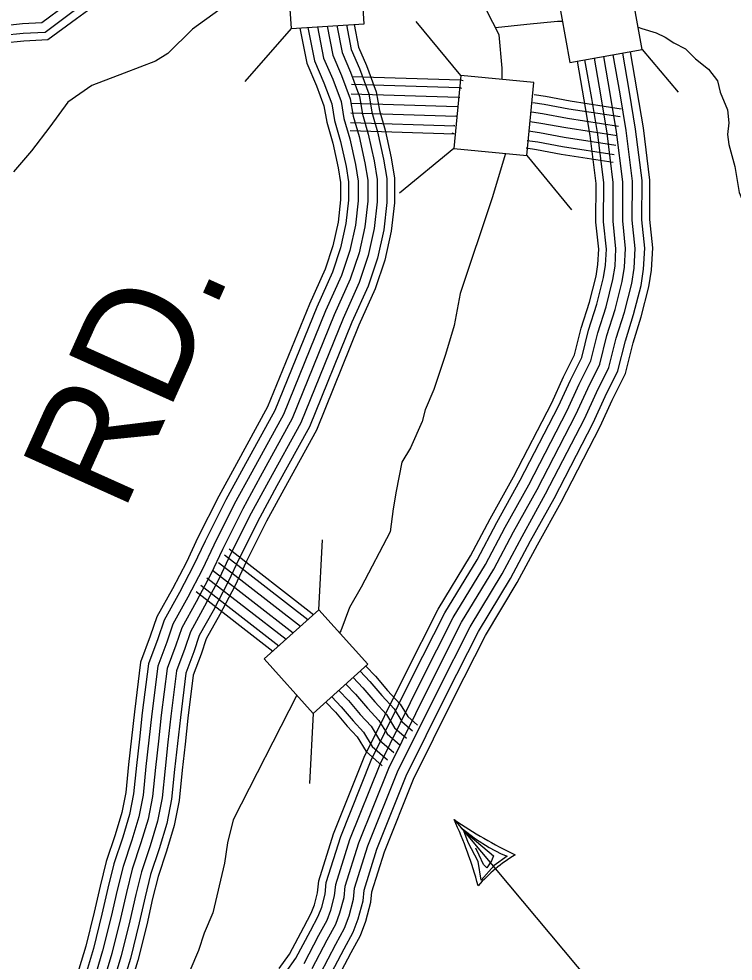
# Model space of a CAD drawing. Extents: x 1788175 to 1969470, y 584502 to 738744.
# Drawn here: x 1925929 to 1928240, y 632853 to 635903 of the extents above; entities that cross this region are included whole.
import ezdxf

# ---------------------------------------------------------------- set-up
doc = ezdxf.new("R2010")
doc.units = 0
for name, color, linetype in [('DESIGN - ROW - Right-of-Way and Easement Labels', 7, 'Continuous'), ('DESIGN - TRANSPORTATION - Text', 7, 'Continuous'), ('SURVEY - CONTROL with Text', 7, 'Continuous'), ('SURVEY - DRAINAGE - Storm Sewer', 7, 'Continuous'), ('SURVEY - TRANSPORTATION - Roads', 7, 'Continuous')]:
    doc.layers.add(name, color=color, linetype=linetype)

msp = doc.modelspace()

# ---------------------------------------------------------------- linework, layer by layer
at = {"layer": 'DESIGN - ROW - Right-of-Way and Easement Labels'}
for p, q in [((1927337, 633311.7), (1927907.9, 632631.3)), ((1927359.5, 633284.7), (1927406, 633249)), ((1927382.4, 633237.6), (1927368.5, 633275.6)), ((1927368.5, 633275.6), (1927464.4, 633194.3)), ((1927406, 633249), (1927450.2, 633221.1)), ((1927415.3, 633175.3), (1927382.4, 633237.6)), ((1927418.7, 633196.1), (1927407.8, 633218.8)), ((1927450.2, 633221.1), (1927489.7, 633200.4)), ((1927431.8, 633165.6), (1927418.7, 633196.1)), ((1927464.4, 633194.3), (1927458.5, 633178.3)), ((1927509.4, 633193.4), (1927466.9, 633163.3)), ((1927489.7, 633200.4), (1927509.4, 633193.4)), ((1927425.2, 633115.9), (1927415.3, 633175.3)), ((1927466.9, 633163.3), (1927425.2, 633115.9)), ((1927442.9, 633155.6), (1927431.8, 633165.6)), ((1927458.5, 633178.3), (1927442.9, 633155.6))]:
    msp.add_line(p, q, dxfattribs=at)
for centre, radius, start, end in [((1928209.7, 634595.3), 1552.3, 235.7876, 244.2154), ((1926077.6, 632732), 1386.4, 15.2793, 24.7178), ((1927813.2, 632744.1), 532.3, 121.5708, 138.4292)]:
    msp.add_arc(centre, radius, start, end, dxfattribs=at)
at = {"layer": 'DESIGN - TRANSPORTATION - Text'}
for points in [[(1927492.8, 635706.8), (1927492.8, 635743), (1927483.4, 635851.2), (1927319.5, 636171.8), (1927262, 636287.1), (1927178.7, 636538.3), (1927149.1, 636666.1), (1927141.5, 636784.1), (1927142.7, 636848.3), (1927164, 636898.6), (1927195.3, 636955.2), (1927204.4, 637025.4), (1927238.6, 637314.3), (1927264.4, 637478.9), (1927255.3, 637584.6), (1927231.8, 637711.6), (1927217.6, 637805.7), (1927198.8, 637913.9), (1927161.8, 638142.4), (1927116, 638276), (1927110.7, 638327.8)], [(1926802.3, 635978.9), (1926726.1, 635973.5), (1926693.1, 635968.8), (1926575.5, 635931.1), (1926490.9, 635870), (1926410.5, 635790.7)], [(1927471, 635875.5), (1927572.8, 635886.4), (1927671.6, 635895.9), (1927687.5, 635895.9)], [(1927932.4, 635875.9), (1927944.4, 635872.3), (1927991.5, 635858.2), (1928019.7, 635844.1), (1928047.9, 635825.3), (1928085.5, 635806.5), (1928118.5, 635773.5), (1928160.8, 635740.6), (1928189, 635703), (1928198.4, 635665.4), (1928222, 635608.9), (1928226.7, 635566.6), (1928222, 635528.9), (1928226.7, 635496), (1928245.5, 635425.4), (1928259.6, 635340.8), (1928311.3, 635218.5), (1928339.6, 635176.1), (1928367.8, 635115), (1928419.5, 635053.8), (1928504.2, 635002.1), (1928588.9, 634950.3)], [(1926410.5, 635790.7), (1926370.6, 635766.6), (1926269.7, 635727.1), (1926165, 635687.2), (1926087.5, 635633.8), (1926028.5, 635553.9), (1925969.4, 635476), (1925911.3, 635408.3)], [(1927503.4, 635467.1), (1927459.9, 635324.3), (1927356.4, 635013.8), (1927337.6, 634910.4), (1927309.4, 634816.3), (1927271.7, 634703.4), (1927243.5, 634637.5), (1927234.1, 634599.9), (1927196.5, 634515.2), (1927168.3, 634468.2), (1927149.4, 634374.1), (1927140, 634317.6), (1927130.6, 634242.4), (1927036.5, 634063.6), (1926998.9, 633997.8), (1926970.7, 633922.5), (1926966.8, 633915.7)], [(1926828.3, 633714.3), (1926622.6, 633311), (1926603.8, 633235.7), (1926594.4, 633169.9), (1926556.7, 633009.9), (1926528.5, 632944.1), (1926509.7, 632887.6), (1926481.5, 632821.8)]]:
    msp.add_lwpolyline(points, dxfattribs=at)
at = {"layer": 'SURVEY - CONTROL with Text'}
for points in [[(1926851.7, 632846.1), (1926899.6, 632937.1), (1926926, 632985.8), (1926938.2, 633018.6), (1926950.5, 633065), (1926954.1, 633101.8), (1926999.6, 633246.8), (1927097.4, 633490.8), (1927228.6, 633756.2), (1927334.5, 633965.2), (1927438.5, 634137.2), (1927502.6, 634257.8), (1927578.8, 634394.9), (1927703.1, 634635.9), (1927741.9, 634720.4), (1927779.6, 634796.4), (1927801.8, 634886.6), (1927828.8, 634971.2), (1927851, 635059.4), (1927857.9, 635102.6), (1927861, 635158.7), (1927851.9, 635247.9), (1927852.2, 635373.7), (1927832.5, 635533.1), (1927813.1, 635650.3), (1927791.3, 635776)], [(1926878.1, 632829.7), (1926926.9, 632922.5), (1926954.3, 632973), (1926967.8, 633009.2), (1926981.2, 633059.5), (1926984.7, 633095.6), (1927028.9, 633236.4), (1927125.7, 633478.1), (1927256.3, 633742.4), (1927361.6, 633950.2), (1927465.4, 634121.9), (1927529.9, 634243), (1927606.1, 634380.2), (1927731, 634622.4), (1927769.9, 634707), (1927808.9, 634785.7), (1927831.7, 634878.2), (1927858.6, 634962.7), (1927881.4, 635053.1), (1927888.8, 635099.3), (1927892, 635159.4), (1927882.9, 635249.4), (1927883.2, 635375.6), (1927863.2, 635537.6), (1927843.6, 635655.5), (1927821.8, 635781.4)], [(1926904.5, 632813.3), (1926954.3, 632907.9), (1926982.6, 632960.1), (1926997.4, 632999.8), (1927011.8, 633053.9), (1927015.2, 633089.4), (1927058.1, 633226), (1927154.1, 633465.5), (1927284.1, 633728.5), (1927388.8, 633935.1), (1927492.4, 634106.6), (1927557.1, 634228.2), (1927633.4, 634365.6), (1927758.8, 634608.8), (1927797.9, 634693.7), (1927838.1, 634775), (1927861.5, 634869.7), (1927888.4, 634954.2), (1927911.8, 635046.9), (1927919.7, 635096), (1927923.1, 635160.2), (1927913.9, 635251), (1927914.3, 635377.5), (1927893.8, 635542), (1927874.2, 635660.6), (1927852.3, 635786.9)], [(1926930.9, 632796.8), (1926981.6, 632893.3), (1927010.8, 632947.2), (1927026.9, 632990.4), (1927042.4, 633048.4), (1927045.8, 633083.1), (1927087.3, 633215.6), (1927182.4, 633452.8), (1927311.8, 633714.6), (1927415.9, 633920.1), (1927519.4, 634091.3), (1927584.3, 634213.3), (1927660.8, 634351), (1927786.7, 634595.2), (1927825.8, 634680.3), (1927867.4, 634764.3), (1927891.4, 634861.3), (1927918.2, 634945.7), (1927942.2, 635040.6), (1927950.5, 635092.7), (1927954.2, 635160.9), (1927944.9, 635252.5), (1927945.3, 635379.4), (1927924.5, 635546.4), (1927904.8, 635665.8), (1927882.8, 635792.3)], [(1926952.8, 632783.2), (1927004.3, 632881.2), (1927034.3, 632936.6), (1927051.5, 632982.5), (1927067.8, 633043.8), (1927071.1, 633078), (1927111.5, 633206.9), (1927205.9, 633442.3), (1927334.8, 633703.1), (1927438.4, 633907.6), (1927541.7, 634078.6), (1927606.9, 634201.1), (1927683.4, 634338.8), (1927809.8, 634583.9), (1927849, 634669.2), (1927891.7, 634755.4), (1927916.1, 634854.3), (1927943, 634938.6), (1927967.4, 635035.4), (1927976.2, 635090), (1927980, 635161.5), (1927970.6, 635253.8), (1927971, 635380.9), (1927950, 635550.1), (1927930.1, 635670.1), (1927908.1, 635796.8)], [(1926770.6, 632829.3), (1926804.3, 632875.6), (1926850.4, 632963.3), (1926875.1, 633009), (1926885.1, 633035.6), (1926895.5, 633074.9), (1926899.3, 633113), (1926947.1, 633265.6), (1927046.5, 633513.5), (1927178.8, 633781.2), (1927285.8, 633992.2), (1927390, 634164.7), (1927453.7, 634284.4), (1927529.6, 634421.2), (1927653, 634660.4), (1927691.6, 634744.4), (1927726.9, 634815.7), (1927748.2, 634901.7), (1927775.1, 634986.5), (1927796.4, 635070.6), (1927802.5, 635108.5), (1927805.1, 635157.3), (1927796.1, 635245.2), (1927796.5, 635370.4), (1927777.3, 635525.1), (1927758.1, 635641), (1927736.4, 635766.2)], [(1926791.2, 632815.6), (1926825.3, 632862.5), (1926872.2, 632951.7), (1926897.7, 632998.7), (1926908.7, 633028.1), (1926919.9, 633070.5), (1926923.6, 633108), (1926970.4, 633257.2), (1927069.1, 633503.4), (1927200.9, 633770.1), (1927307.4, 633980.3), (1927411.5, 634152.5), (1927475.4, 634272.6), (1927551.4, 634409.5), (1927675.2, 634649.5), (1927713.9, 634733.8), (1927750.3, 634807.1), (1927772, 634895), (1927798.9, 634979.7), (1927820.6, 635065.6), (1927827.1, 635105.9), (1927829.9, 635157.9), (1927820.9, 635246.4), (1927821.2, 635371.9), (1927801.8, 635528.7), (1927782.5, 635645.1), (1927760.7, 635770.5)]]:
    msp.add_lwpolyline(points, dxfattribs=at)
at = {"layer": 'SURVEY - DRAINAGE - Storm Sewer'}
for p, q in [((1926809.5, 635871.5), (1926660, 635700.6)), ((1927358.6, 635719.6), (1927213.9, 635894.8)), ((1927945.4, 635803.5), (1928062, 635665.4)), ((1927335.9, 635483.1), (1927160.8, 635338.5)), ((1927572.4, 635460.5), (1927717.1, 635285.4)), ((1926899.4, 633990.6), (1926911.4, 634217.4)), ((1926881.6, 633655.1), (1926869.6, 633428.3))]:
    msp.add_line(p, q, dxfattribs=at)
for points in [[(1927046.6, 635887.4), (1927030.8, 636124.4), (1926793.7, 636108.6), (1926809.5, 635871.5)], [(1927945.4, 635803.5), (1927903.6, 636037.4), (1927669.7, 635995.6), (1927711.5, 635761.7)], [(1927595, 635697), (1927358.5, 635719.6), (1927335.9, 635483.1), (1927572.4, 635460.5)], [(1927058.3, 633814), (1926899.4, 633990.7), (1926722.7, 633831.8), (1926881.6, 633655.1)]]:
    msp.add_lwpolyline(points, close=True, dxfattribs=at)
at = {"layer": 'SURVEY - TRANSPORTATION - Roads'}
for points in [[(1926902.9, 636578.2), (1926864.5, 636550.7), (1926706.5, 636424.5), (1926460.9, 636236.7), (1926310.2, 636116.2), (1926165.1, 636009.6), (1926081.9, 635948.4), (1926003.1, 635889.7), (1925940.5, 635886.5), (1925873.5, 635879.6)], [(1926920.9, 636553), (1926883.2, 636525.9), (1926725.6, 636400.1), (1926480, 636212.3), (1926329.1, 636091.6), (1926183.4, 635984.6), (1926100.4, 635923.4), (1926014.1, 635859.2), (1925942.9, 635855.6), (1925876.9, 635848.8)], [(1926935.3, 636532.9), (1926898.1, 636506.2), (1926740.8, 636380.6), (1926495.2, 636192.8), (1926344.1, 636072), (1926198.1, 635964.7), (1926115.1, 635903.6), (1926022.8, 635834.9), (1925944.8, 635830.9), (1925879.5, 635824.2)], [(1926838.1, 635873.4), (1926860.5, 635759.3), (1926891.6, 635686.8), (1926916.1, 635621.4), (1926924.9, 635568.4), (1926944.4, 635500.3), (1926962.2, 635420.5), (1926970, 635373.5), (1926970, 635317.6), (1926961.7, 635244.8), (1926944.8, 635169), (1926919.4, 635092.8), (1926868.8, 634980.1), (1926733.7, 634647), (1926632.7, 634463.3), (1926575.4, 634358.3), (1926508.4, 634224.2), (1926471.1, 634145.1), (1926425.5, 634058.3), (1926374.9, 633967.4), (1926354.1, 633904.8), (1926322.8, 633821.3), (1926322.8, 633821.3), (1926302.6, 633660), (1926293.1, 633574.7), (1926283.7, 633489.5), (1926274.6, 633399), (1926262.1, 633334.4), (1926240.3, 633262.3), (1926211.4, 633175.6), (1926191.4, 633095.9), (1926172.6, 633011.3), (1926145.2, 632901.5), (1926115.6, 632803)], [(1926864, 635875.2), (1926885.2, 635766.9), (1926915.5, 635696.3), (1926941.1, 635628.1), (1926950.1, 635574.1), (1926969.3, 635506.6), (1926987.4, 635425.4), (1926995.7, 635375.6), (1926995.7, 635316.1), (1926987.1, 635240.5), (1926969.6, 635162.1), (1926943.4, 635083.4), (1926892.5, 634970), (1926757, 634636), (1926655.2, 634450.9), (1926598.2, 634346.4), (1926531.5, 634213), (1926494.1, 634133.6), (1926448.1, 634046.1), (1926398.6, 633957), (1926378.3, 633896.2), (1926347.9, 633815.1), (1926347.9, 633815.1), (1926328.1, 633656.9), (1926318.7, 633571.8), (1926309.2, 633486.8), (1926300.1, 633395.2), (1926287.1, 633328.2), (1926264.8, 633254.5), (1926236.1, 633168.4), (1926216.5, 633090), (1926197.7, 633005.4), (1926170, 632894.6), (1926140.8, 632797.5)], [(1926895.2, 635877.2), (1926915, 635776.1), (1926944.3, 635707.9), (1926971.2, 635636.1), (1926980.4, 635580.9), (1926999.4, 635514.3), (1927017.8, 635431.3), (1927026.7, 635378.2), (1927026.7, 635314.3), (1927017.7, 635235.4), (1926999.6, 635153.8), (1926972.3, 635072.2), (1926921, 634957.8), (1926785, 634622.6), (1926682.4, 634436), (1926625.7, 634332), (1926559.4, 634199.5), (1926521.9, 634119.8), (1926475.4, 634031.3), (1926427.1, 633944.4), (1926407.5, 633885.8), (1926378.2, 633807.7), (1926378.2, 633807.7), (1926358.9, 633653.3), (1926349.5, 633568.4), (1926340.1, 633483.6), (1926330.8, 633390.7), (1926317.2, 633320.8), (1926294.3, 633245.1), (1926265.9, 633159.7), (1926246.6, 633082.9), (1926227.8, 632998.2), (1926199.9, 632886.4), (1926171.2, 632790.8)], [(1926926.4, 635879.3), (1926944.8, 635785.3), (1926973, 635719.5), (1927001.3, 635644.2), (1927010.7, 635587.7), (1927029.5, 635521.9), (1927048.3, 635437.2), (1927057.7, 635380.8), (1927057.7, 635312.6), (1927048.3, 635230.2), (1927029.5, 635145.6), (1927001.3, 635060.9), (1926949.5, 634945.6), (1926813.1, 634609.3), (1926709.6, 634421.1), (1926653.1, 634317.6), (1926587.3, 634185.9), (1926549.7, 634106), (1926502.6, 634016.6), (1926455.6, 633931.9), (1926436.8, 633875.5), (1926408.5, 633800.2), (1926399.1, 633724.9), (1926389.7, 633649.7), (1926380.3, 633565), (1926370.9, 633480.3), (1926361.5, 633386.2), (1926347.4, 633313.3), (1926323.9, 633235.7), (1926295.6, 633151), (1926276.8, 633075.8), (1926258, 632991.1), (1926229.8, 632878.2), (1926201.6, 632784.1)], [(1926926.4, 635879.3), (1926944.8, 635785.3), (1926973, 635719.5), (1927001.3, 635644.2), (1927010.7, 635587.7), (1927029.5, 635521.9), (1927048.3, 635437.2), (1927057.7, 635380.8), (1927057.7, 635312.6), (1927048.3, 635230.2), (1927029.5, 635145.6), (1927001.3, 635060.9), (1926949.5, 634945.6), (1926813.1, 634609.3), (1926709.6, 634421.1), (1926653.1, 634317.6), (1926587.3, 634185.9), (1926549.7, 634106), (1926502.6, 634016.6), (1926455.6, 633931.9), (1926436.8, 633875.5), (1926408.5, 633800.2), (1926399.1, 633724.9), (1926389.7, 633649.7), (1926380.3, 633565), (1926370.9, 633480.3), (1926361.5, 633386.2), (1926347.4, 633313.3), (1926323.9, 633235.7), (1926295.6, 633151), (1926276.8, 633075.8), (1926258, 632991.1), (1926229.8, 632878.2), (1926201.6, 632784.1)], [(1926957.5, 635881.4), (1926974.6, 635794.5), (1927001.8, 635731), (1927031.3, 635652.3), (1927040.9, 635594.6), (1927059.5, 635529.5), (1927078.7, 635443.1), (1927088.7, 635383.3), (1927088.7, 635310.8), (1927078.9, 635225.1), (1927059.4, 635137.3), (1927030.2, 635049.6), (1926978, 634933.5), (1926841.1, 634596), (1926736.8, 634406.2), (1926680.6, 634303.3), (1926615.2, 634172.4), (1926577.4, 634092.1), (1926529.9, 634001.8), (1926484.1, 633919.4), (1926466, 633865.1), (1926438.8, 633792.7), (1926438.8, 633792.7), (1926420.5, 633646), (1926411.1, 633561.6), (1926401.7, 633477.1), (1926392.2, 633381.7), (1926377.5, 633305.9), (1926353.4, 633226.3), (1926325.4, 633142.4), (1926307, 633068.7), (1926288.2, 632984), (1926259.7, 632870), (1926231.9, 632777.4)], [(1926988.7, 635883.5), (1927004.4, 635803.7), (1927030.6, 635742.6), (1927061.4, 635660.3), (1927071.2, 635601.4), (1927089.6, 635537.1), (1927109.2, 635449), (1927119.7, 635385.9), (1927119.7, 635309), (1927109.5, 635220), (1927089.3, 635129), (1927059.1, 635038.3), (1927006.5, 634921.3), (1926869.2, 634582.6), (1926764, 634391.3), (1926708.1, 634288.9), (1926643.1, 634158.9), (1926605.2, 634078.3), (1926557.2, 633987.1), (1926512.6, 633906.8), (1926495.2, 633854.8), (1926469.2, 633785.3), (1926469.2, 633785.3), (1926451.3, 633642.4), (1926441.9, 633558.2), (1926432.6, 633473.8), (1926422.9, 633377.3), (1926407.6, 633298.4), (1926383, 633216.9), (1926355.2, 633133.7), (1926337.2, 633061.5), (1926318.4, 632976.9), (1926289.6, 632861.8), (1926262.3, 632770.8)], [(1927013.6, 635885.2), (1927028.1, 635811), (1927053.5, 635751.8), (1927085.4, 635666.7), (1927095.4, 635606.8), (1927113.6, 635543.2), (1927133.4, 635453.8), (1927144.4, 635387.9), (1927144.4, 635307.6), (1927133.9, 635215.9), (1927113.2, 635122.4), (1927082.1, 635029.3), (1927029.3, 634911.6), (1926891.5, 634572), (1926785.7, 634379.5), (1926730, 634277.5), (1926665.3, 634148.1), (1926627.3, 634067.3), (1926578.9, 633975.3), (1926535.3, 633896.8), (1926518.5, 633846.5), (1926493.3, 633779.3), (1926493.3, 633779.3), (1926475.8, 633639.5), (1926466.5, 633555.4), (1926457.1, 633471.2), (1926447.4, 633373.7), (1926431.7, 633292.5), (1926406.5, 633209.4), (1926379, 633126.8), (1926361.2, 633055.9), (1926342.4, 632971.2), (1926313.4, 632855.2), (1926286.5, 632765.4)], [(1927006.4, 635716.4), (1927357.6, 635705.4), (1927366.5, 635703.5)], [(1927005.6, 635691.7), (1927354.7, 635680.7), (1927361.5, 635679.3)], [(1927004.6, 635660.7), (1927351, 635649.8), (1927355.2, 635649)], [(1927878.2, 635610.9), (1927713.1, 635636.4), (1927632.8, 635651.3), (1927596.1, 635656.8)], [(1927003.7, 635629.7), (1927347.4, 635618.9), (1927348.9, 635618.6)], [(1927003.7, 635629.7), (1927347.4, 635618.9), (1927348.9, 635618.6)], [(1927874.3, 635585.5), (1927708.8, 635611), (1927628.5, 635625.9), (1927592.2, 635631.4)], [(1927002.7, 635598.7), (1927343.7, 635588), (1927342.6, 635588.3)], [(1927869.5, 635554.8), (1927703.6, 635580.4), (1927623.3, 635595.3), (1927587.6, 635600.8)], [(1927001.7, 635567.7), (1927340, 635557.1), (1927336.3, 635557.9)], [(1927864.8, 635524.2), (1927698.4, 635549.9), (1927618.2, 635564.7), (1927582.9, 635570.1)], [(1927864.8, 635524.2), (1927698.4, 635549.9), (1927618.2, 635564.7), (1927582.9, 635570.1)], [(1927000.9, 635542), (1927337, 635531.5), (1927331, 635532.7)], [(1927860.1, 635493.6), (1927693.2, 635519.3), (1927613, 635534.2), (1927578.2, 635539.5)], [(1927855.4, 635462.9), (1927688, 635488.7), (1927607.9, 635503.6), (1927573.6, 635508.8)], [(1927851.6, 635438.5), (1927683.9, 635464.4), (1927603.7, 635479.2), (1927569.9, 635484.4)], [(1926608.9, 634187.4), (1926878.1, 633978.6), (1926882.6, 633975.6)], [(1926593.7, 634167.9), (1926863.6, 633958.6), (1926863.7, 633958.6)], [(1926574.7, 634143.4), (1926840.3, 633937.5)], [(1926555.7, 634118.9), (1926816.8, 633916.4)], [(1926555.7, 634118.9), (1926816.8, 633916.4)], [(1926517.7, 634069.9), (1926770, 633874.3)], [(1926536.7, 634094.4), (1926793.4, 633895.4)], [(1926502, 634049.6), (1926750.6, 633856.8)], [(1927033.4, 633791.7), (1927064.6, 633758.8), (1927103.4, 633713), (1927143.2, 633669.9), (1927168, 633629.1), (1927202.9, 633598.9)], [(1927051.8, 633808.2), (1927083, 633775.3), (1927121.9, 633729.4), (1927163.1, 633684.8), (1927187.1, 633645.3), (1927219.1, 633617.5)], [(1927010.4, 633771), (1927041.4, 633738.1), (1927080.2, 633692.4), (1927118.4, 633651.1), (1927144, 633608.9), (1927182.6, 633575.4)], [(1926987.3, 633750.2), (1927018.3, 633717.4), (1927057, 633671.9), (1927093.5, 633632.3), (1927120.1, 633588.7), (1927162.3, 633552)], [(1926987.3, 633750.2), (1927018.3, 633717.4), (1927057, 633671.9), (1927093.5, 633632.3), (1927120.1, 633588.7), (1927162.3, 633552)], [(1926941.2, 633708.8), (1926972.1, 633676), (1927010.5, 633630.8), (1927043.8, 633594.8), (1927072.1, 633548.2), (1927121.6, 633505.2)], [(1926964.3, 633729.5), (1926995.2, 633696.7), (1927033.7, 633651.3), (1927068.6, 633613.6), (1927096.1, 633568.4), (1927141.9, 633528.6)], [(1926922.1, 633691.6), (1926953, 633658.9), (1926991.3, 633613.7), (1927023.1, 633579.3), (1927052.3, 633531.4), (1927104.8, 633485.8)]]:
    msp.add_lwpolyline(points, dxfattribs=at)

# ---------------------------------------------------------------- texts
at = {"layer": 'DESIGN - ROW - Right-of-Way and Easement Labels'}
msp.add_text('RD.', height=370, rotation=65.8132, dxfattribs=at).set_placement((1926265.9, 634300.6))

doc.saveas('drawing.dxf')
